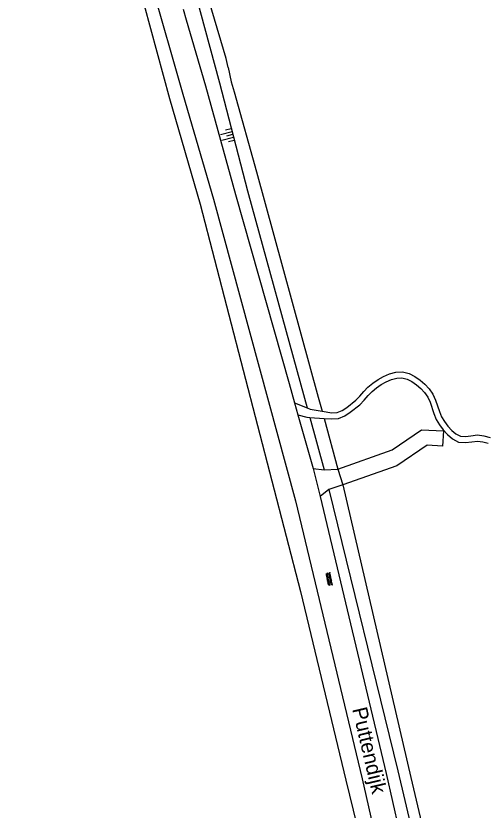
# Model space of a CAD drawing. Extents: x 124000 to 129000, y 395500 to 397503.
# Drawn here: x 128330.6 to 128408.8, y 395621.8 to 395754.1 of the extents above; entities that cross this region are included whole.
import ezdxf

# ---------------------------------------------------------------- set-up
doc = ezdxf.new("R2010")
doc.units = 0
for name, color, linetype in [('gg-afsc-draadraster', 7, 'Continuous'), ('gg-afsc-hekwerk', 7, 'Continuous'), ('gg-anno-openbare ruimte label', 7, 'Continuous'), ('gg-knt-BGT kruinlijn', 7, 'Continuous'), ('gg-knt-bovenkant onderkant talud', 7, 'Continuous'), ('gg-knt-onverhard', 7, 'Continuous'), ('gg-knt-verharding nz', 7, 'Continuous'), ('gt-symb-overige verharding', 7, 'Continuous'), ('gt-symb-talud symbool', 7, 'Continuous')]:
    doc.layers.add(name, color=color, linetype=linetype)

# ---------------------------------------------------------------- blocks, each defined once
blk = doc.blocks.new('gt0-OVH')
at = {"layer": 'gt-symb-overige verharding'}
for points in [[(-0.97, 0.3), (-0.97, 0.31), (-0.96, 0.32), (-0.97, 0.33), (-0.97, 0.34), (-0.98, 0.35), (-0.99, 0.35), (-1, 0.36), (-1.01, 0.35), (-1.02, 0.35), (-1.03, 0.34), (-1.03, 0.33), (-1.04, 0.32), (-1.03, 0.31), (-1.03, 0.3), (-1.02, 0.29), (-1.01, 0.29), (-1, 0.28), (-0.99, 0.29), (-0.98, 0.29)], [(-0.87, 0.11), (-0.87, 0.12), (-0.86, 0.13), (-0.87, 0.14), (-0.87, 0.15), (-0.88, 0.16), (-0.89, 0.16), (-0.9, 0.16), (-0.91, 0.16), (-0.92, 0.16), (-0.93, 0.15), (-0.93, 0.14), (-0.94, 0.13), (-0.93, 0.12), (-0.93, 0.11), (-0.92, 0.1), (-0.91, 0.09), (-0.9, 0.09), (-0.89, 0.09), (-0.88, 0.1)], [(-0.77, 0.3), (-0.77, 0.31), (-0.76, 0.32), (-0.77, 0.33), (-0.77, 0.34), (-0.78, 0.35), (-0.79, 0.35), (-0.8, 0.36), (-0.81, 0.35), (-0.82, 0.35), (-0.83, 0.34), (-0.83, 0.33), (-0.84, 0.32), (-0.83, 0.31), (-0.83, 0.3), (-0.82, 0.29), (-0.81, 0.29), (-0.8, 0.28), (-0.79, 0.29), (-0.78, 0.29)], [(-0.67, 0.11), (-0.67, 0.12), (-0.66, 0.13), (-0.67, 0.14), (-0.67, 0.15), (-0.68, 0.16), (-0.69, 0.16), (-0.7, 0.16), (-0.71, 0.16), (-0.72, 0.16), (-0.73, 0.15), (-0.73, 0.14), (-0.74, 0.13), (-0.73, 0.12), (-0.73, 0.11), (-0.72, 0.1), (-0.71, 0.09), (-0.7, 0.09), (-0.69, 0.09), (-0.68, 0.1)], [(-0.57, 0.3), (-0.57, 0.31), (-0.56, 0.32), (-0.57, 0.33), (-0.57, 0.34), (-0.58, 0.35), (-0.59, 0.35), (-0.6, 0.36), (-0.61, 0.35), (-0.62, 0.35), (-0.63, 0.34), (-0.63, 0.33), (-0.64, 0.32), (-0.63, 0.31), (-0.63, 0.3), (-0.62, 0.29), (-0.61, 0.29), (-0.6, 0.28), (-0.59, 0.29), (-0.58, 0.29)], [(-0.47, 0.11), (-0.47, 0.12), (-0.46, 0.13), (-0.47, 0.14), (-0.47, 0.15), (-0.48, 0.16), (-0.49, 0.16), (-0.5, 0.16), (-0.51, 0.16), (-0.52, 0.16), (-0.53, 0.15), (-0.53, 0.14), (-0.54, 0.13), (-0.53, 0.12), (-0.53, 0.11), (-0.52, 0.1), (-0.51, 0.09), (-0.5, 0.09), (-0.49, 0.09), (-0.48, 0.1)], [(-0.37, 0.3), (-0.37, 0.31), (-0.36, 0.32), (-0.37, 0.33), (-0.37, 0.34), (-0.38, 0.35), (-0.39, 0.35), (-0.4, 0.36), (-0.41, 0.35), (-0.42, 0.35), (-0.43, 0.34), (-0.43, 0.33), (-0.44, 0.32), (-0.43, 0.31), (-0.43, 0.3), (-0.42, 0.29), (-0.41, 0.29), (-0.4, 0.28), (-0.39, 0.29), (-0.38, 0.29)], [(-0.27, 0.11), (-0.27, 0.12), (-0.26, 0.13), (-0.27, 0.14), (-0.27, 0.15), (-0.28, 0.16), (-0.29, 0.16), (-0.3, 0.16), (-0.31, 0.16), (-0.32, 0.16), (-0.33, 0.15), (-0.33, 0.14), (-0.34, 0.13), (-0.33, 0.12), (-0.33, 0.11), (-0.32, 0.1), (-0.31, 0.09), (-0.3, 0.09), (-0.29, 0.09), (-0.28, 0.1)], [(-0.17, 0.3), (-0.17, 0.31), (-0.16, 0.32), (-0.17, 0.33), (-0.17, 0.34), (-0.18, 0.35), (-0.19, 0.35), (-0.2, 0.36), (-0.21, 0.35), (-0.22, 0.35), (-0.23, 0.34), (-0.23, 0.33), (-0.24, 0.32), (-0.23, 0.31), (-0.23, 0.3), (-0.22, 0.29), (-0.21, 0.29), (-0.2, 0.28), (-0.19, 0.29), (-0.18, 0.29)], [(-0.07, 0.11), (-0.07, 0.12), (-0.06, 0.13), (-0.07, 0.14), (-0.07, 0.15), (-0.08, 0.16), (-0.09, 0.16), (-0.1, 0.16), (-0.11, 0.16), (-0.12, 0.16), (-0.13, 0.15), (-0.13, 0.14), (-0.14, 0.13), (-0.13, 0.12), (-0.13, 0.11), (-0.12, 0.1), (-0.11, 0.09), (-0.1, 0.09), (-0.09, 0.09), (-0.08, 0.1)], [(0.03, 0.3), (0.03, 0.31), (0.04, 0.32), (0.03, 0.33), (0.03, 0.34), (0.02, 0.35), (0.01, 0.35), (0, 0.36), (-0.01, 0.35), (-0.02, 0.35), (-0.03, 0.34), (-0.03, 0.33), (-0.04, 0.32), (-0.03, 0.31), (-0.03, 0.3), (-0.02, 0.29), (-0.01, 0.29), (0, 0.28), (0.01, 0.29), (0.02, 0.29)], [(0.13, 0.11), (0.13, 0.12), (0.14, 0.13), (0.13, 0.14), (0.13, 0.15), (0.12, 0.16), (0.11, 0.16), (0.1, 0.16), (0.09, 0.16), (0.08, 0.16), (0.07, 0.15), (0.07, 0.14), (0.06, 0.13), (0.07, 0.12), (0.07, 0.11), (0.08, 0.1), (0.09, 0.09), (0.1, 0.09), (0.11, 0.09), (0.12, 0.1)], [(0.23, 0.3), (0.23, 0.31), (0.24, 0.32), (0.23, 0.33), (0.23, 0.34), (0.22, 0.35), (0.21, 0.35), (0.2, 0.36), (0.19, 0.35), (0.18, 0.35), (0.17, 0.34), (0.17, 0.33), (0.16, 0.32), (0.17, 0.31), (0.17, 0.3), (0.18, 0.29), (0.19, 0.29), (0.2, 0.28), (0.21, 0.29), (0.22, 0.29)], [(0.33, 0.11), (0.33, 0.12), (0.34, 0.13), (0.33, 0.14), (0.33, 0.15), (0.32, 0.16), (0.31, 0.16), (0.3, 0.16), (0.29, 0.16), (0.28, 0.16), (0.27, 0.15), (0.27, 0.14), (0.26, 0.13), (0.27, 0.12), (0.27, 0.11), (0.28, 0.1), (0.29, 0.09), (0.3, 0.09), (0.31, 0.09), (0.32, 0.1)], [(0.43, 0.3), (0.43, 0.31), (0.44, 0.32), (0.43, 0.33), (0.43, 0.34), (0.42, 0.35), (0.41, 0.35), (0.4, 0.36), (0.39, 0.35), (0.38, 0.35), (0.37, 0.34), (0.37, 0.33), (0.36, 0.32), (0.37, 0.31), (0.37, 0.3), (0.38, 0.29), (0.39, 0.29), (0.4, 0.28), (0.41, 0.29), (0.42, 0.29)], [(0.53, 0.11), (0.53, 0.12), (0.54, 0.13), (0.53, 0.14), (0.53, 0.15), (0.52, 0.16), (0.51, 0.16), (0.5, 0.16), (0.49, 0.16), (0.48, 0.16), (0.47, 0.15), (0.47, 0.14), (0.46, 0.13), (0.47, 0.12), (0.47, 0.11), (0.48, 0.1), (0.49, 0.09), (0.5, 0.09), (0.51, 0.09), (0.52, 0.1)], [(0.63, 0.3), (0.63, 0.31), (0.64, 0.32), (0.63, 0.33), (0.63, 0.34), (0.62, 0.35), (0.61, 0.35), (0.6, 0.36), (0.59, 0.35), (0.58, 0.35), (0.57, 0.34), (0.57, 0.33), (0.56, 0.32), (0.57, 0.31), (0.57, 0.3), (0.58, 0.29), (0.59, 0.29), (0.6, 0.28), (0.61, 0.29), (0.62, 0.29)], [(0.73, 0.11), (0.73, 0.12), (0.74, 0.13), (0.73, 0.14), (0.73, 0.15), (0.72, 0.16), (0.71, 0.16), (0.7, 0.16), (0.69, 0.16), (0.68, 0.16), (0.67, 0.15), (0.67, 0.14), (0.66, 0.13), (0.67, 0.12), (0.67, 0.11), (0.68, 0.1), (0.69, 0.09), (0.7, 0.09), (0.71, 0.09), (0.72, 0.1)], [(0.83, 0.3), (0.83, 0.31), (0.84, 0.32), (0.83, 0.33), (0.83, 0.34), (0.82, 0.35), (0.81, 0.35), (0.8, 0.36), (0.79, 0.35), (0.78, 0.35), (0.77, 0.34), (0.77, 0.33), (0.76, 0.32), (0.77, 0.31), (0.77, 0.3), (0.78, 0.29), (0.79, 0.29), (0.8, 0.28), (0.81, 0.29), (0.82, 0.29)], [(0.93, 0.11), (0.93, 0.12), (0.94, 0.13), (0.93, 0.14), (0.93, 0.15), (0.92, 0.16), (0.91, 0.16), (0.9, 0.16), (0.89, 0.16), (0.88, 0.16), (0.87, 0.15), (0.87, 0.14), (0.86, 0.13), (0.87, 0.12), (0.87, 0.11), (0.88, 0.1), (0.89, 0.09), (0.9, 0.09), (0.91, 0.09), (0.92, 0.1)], [(1.03, 0.3), (1.03, 0.31), (1.04, 0.32), (1.03, 0.33), (1.03, 0.34), (1.02, 0.35), (1.01, 0.35), (1, 0.36), (0.99, 0.35), (0.98, 0.35), (0.97, 0.34), (0.97, 0.33), (0.96, 0.32), (0.97, 0.31), (0.97, 0.3), (0.98, 0.29), (0.99, 0.29), (1, 0.28), (1.01, 0.29), (1.02, 0.29)], [(-0.97, -0.14), (-0.97, -0.13), (-0.96, -0.12), (-0.97, -0.11), (-0.97, -0.1), (-0.98, -0.09), (-0.99, -0.09), (-1, -0.08), (-1.01, -0.09), (-1.02, -0.09), (-1.03, -0.1), (-1.03, -0.11), (-1.04, -0.12), (-1.03, -0.13), (-1.03, -0.14), (-1.02, -0.15), (-1.01, -0.15), (-1, -0.16), (-0.99, -0.15), (-0.98, -0.15)], [(-0.87, -0.33), (-0.87, -0.32), (-0.86, -0.31), (-0.87, -0.3), (-0.87, -0.29), (-0.88, -0.28), (-0.89, -0.28), (-0.9, -0.28), (-0.91, -0.28), (-0.92, -0.28), (-0.93, -0.29), (-0.93, -0.3), (-0.94, -0.31), (-0.93, -0.32), (-0.93, -0.33), (-0.92, -0.34), (-0.91, -0.35), (-0.9, -0.35), (-0.89, -0.35), (-0.88, -0.34)], [(-0.77, -0.14), (-0.77, -0.13), (-0.76, -0.12), (-0.77, -0.11), (-0.77, -0.1), (-0.78, -0.09), (-0.79, -0.09), (-0.8, -0.08), (-0.81, -0.09), (-0.82, -0.09), (-0.83, -0.1), (-0.83, -0.11), (-0.84, -0.12), (-0.83, -0.13), (-0.83, -0.14), (-0.82, -0.15), (-0.81, -0.15), (-0.8, -0.16), (-0.79, -0.15), (-0.78, -0.15)], [(-0.67, -0.33), (-0.67, -0.32), (-0.66, -0.31), (-0.67, -0.3), (-0.67, -0.29), (-0.68, -0.28), (-0.69, -0.28), (-0.7, -0.28), (-0.71, -0.28), (-0.72, -0.28), (-0.73, -0.29), (-0.73, -0.3), (-0.74, -0.31), (-0.73, -0.32), (-0.73, -0.33), (-0.72, -0.34), (-0.71, -0.35), (-0.7, -0.35), (-0.69, -0.35), (-0.68, -0.34)], [(-0.57, -0.14), (-0.57, -0.13), (-0.56, -0.12), (-0.57, -0.11), (-0.57, -0.1), (-0.58, -0.09), (-0.59, -0.09), (-0.6, -0.08), (-0.61, -0.09), (-0.62, -0.09), (-0.63, -0.1), (-0.63, -0.11), (-0.64, -0.12), (-0.63, -0.13), (-0.63, -0.14), (-0.62, -0.15), (-0.61, -0.15), (-0.6, -0.16), (-0.59, -0.15), (-0.58, -0.15)], [(-0.47, -0.33), (-0.47, -0.32), (-0.46, -0.31), (-0.47, -0.3), (-0.47, -0.29), (-0.48, -0.28), (-0.49, -0.28), (-0.5, -0.28), (-0.51, -0.28), (-0.52, -0.28), (-0.53, -0.29), (-0.53, -0.3), (-0.54, -0.31), (-0.53, -0.32), (-0.53, -0.33), (-0.52, -0.34), (-0.51, -0.35), (-0.5, -0.35), (-0.49, -0.35), (-0.48, -0.34)], [(-0.37, -0.14), (-0.37, -0.13), (-0.36, -0.12), (-0.37, -0.11), (-0.37, -0.1), (-0.38, -0.09), (-0.39, -0.09), (-0.4, -0.08), (-0.41, -0.09), (-0.42, -0.09), (-0.43, -0.1), (-0.43, -0.11), (-0.44, -0.12), (-0.43, -0.13), (-0.43, -0.14), (-0.42, -0.15), (-0.41, -0.15), (-0.4, -0.16), (-0.39, -0.15), (-0.38, -0.15)], [(-0.27, -0.33), (-0.27, -0.32), (-0.26, -0.31), (-0.27, -0.3), (-0.27, -0.29), (-0.28, -0.28), (-0.29, -0.28), (-0.3, -0.28), (-0.31, -0.28), (-0.32, -0.28), (-0.33, -0.29), (-0.33, -0.3), (-0.34, -0.31), (-0.33, -0.32), (-0.33, -0.33), (-0.32, -0.34), (-0.31, -0.35), (-0.3, -0.35), (-0.29, -0.35), (-0.28, -0.34)], [(-0.17, -0.14), (-0.17, -0.13), (-0.16, -0.12), (-0.17, -0.11), (-0.17, -0.1), (-0.18, -0.09), (-0.19, -0.09), (-0.2, -0.08), (-0.21, -0.09), (-0.22, -0.09), (-0.23, -0.1), (-0.23, -0.11), (-0.24, -0.12), (-0.23, -0.13), (-0.23, -0.14), (-0.22, -0.15), (-0.21, -0.15), (-0.2, -0.16), (-0.19, -0.15), (-0.18, -0.15)], [(-0.07, -0.33), (-0.07, -0.32), (-0.06, -0.31), (-0.07, -0.3), (-0.07, -0.29), (-0.08, -0.28), (-0.09, -0.28), (-0.1, -0.28), (-0.11, -0.28), (-0.12, -0.28), (-0.13, -0.29), (-0.13, -0.3), (-0.14, -0.31), (-0.13, -0.32), (-0.13, -0.33), (-0.12, -0.34), (-0.11, -0.35), (-0.1, -0.35), (-0.09, -0.35), (-0.08, -0.34)], [(0.03, -0.14), (0.03, -0.13), (0.04, -0.12), (0.03, -0.11), (0.03, -0.1), (0.02, -0.09), (0.01, -0.09), (0, -0.08), (-0.01, -0.09), (-0.02, -0.09), (-0.03, -0.1), (-0.03, -0.11), (-0.04, -0.12), (-0.03, -0.13), (-0.03, -0.14), (-0.02, -0.15), (-0.01, -0.15), (0, -0.16), (0.01, -0.15), (0.02, -0.15)], [(0.13, -0.33), (0.13, -0.32), (0.14, -0.31), (0.13, -0.3), (0.13, -0.29), (0.12, -0.28), (0.11, -0.28), (0.1, -0.28), (0.09, -0.28), (0.08, -0.28), (0.07, -0.29), (0.07, -0.3), (0.06, -0.31), (0.07, -0.32), (0.07, -0.33), (0.08, -0.34), (0.09, -0.35), (0.1, -0.35), (0.11, -0.35), (0.12, -0.34)], [(0.23, -0.14), (0.23, -0.13), (0.24, -0.12), (0.23, -0.11), (0.23, -0.1), (0.22, -0.09), (0.21, -0.09), (0.2, -0.08), (0.19, -0.09), (0.18, -0.09), (0.17, -0.1), (0.17, -0.11), (0.16, -0.12), (0.17, -0.13), (0.17, -0.14), (0.18, -0.15), (0.19, -0.15), (0.2, -0.16), (0.21, -0.15), (0.22, -0.15)], [(0.33, -0.33), (0.33, -0.32), (0.34, -0.31), (0.33, -0.3), (0.33, -0.29), (0.32, -0.28), (0.31, -0.28), (0.3, -0.28), (0.29, -0.28), (0.28, -0.28), (0.27, -0.29), (0.27, -0.3), (0.26, -0.31), (0.27, -0.32), (0.27, -0.33), (0.28, -0.34), (0.29, -0.35), (0.3, -0.35), (0.31, -0.35), (0.32, -0.34)], [(0.43, -0.14), (0.43, -0.13), (0.44, -0.12), (0.43, -0.11), (0.43, -0.1), (0.42, -0.09), (0.41, -0.09), (0.4, -0.08), (0.39, -0.09), (0.38, -0.09), (0.37, -0.1), (0.37, -0.11), (0.36, -0.12), (0.37, -0.13), (0.37, -0.14), (0.38, -0.15), (0.39, -0.15), (0.4, -0.16), (0.41, -0.15), (0.42, -0.15)], [(0.53, -0.33), (0.53, -0.32), (0.54, -0.31), (0.53, -0.3), (0.53, -0.29), (0.52, -0.28), (0.51, -0.28), (0.5, -0.28), (0.49, -0.28), (0.48, -0.28), (0.47, -0.29), (0.47, -0.3), (0.46, -0.31), (0.47, -0.32), (0.47, -0.33), (0.48, -0.34), (0.49, -0.35), (0.5, -0.35), (0.51, -0.35), (0.52, -0.34)], [(0.63, -0.14), (0.63, -0.13), (0.64, -0.12), (0.63, -0.11), (0.63, -0.1), (0.62, -0.09), (0.61, -0.09), (0.6, -0.08), (0.59, -0.09), (0.58, -0.09), (0.57, -0.1), (0.57, -0.11), (0.56, -0.12), (0.57, -0.13), (0.57, -0.14), (0.58, -0.15), (0.59, -0.15), (0.6, -0.16), (0.61, -0.15), (0.62, -0.15)], [(0.73, -0.33), (0.73, -0.32), (0.74, -0.31), (0.73, -0.3), (0.73, -0.29), (0.72, -0.28), (0.71, -0.28), (0.7, -0.28), (0.69, -0.28), (0.68, -0.28), (0.67, -0.29), (0.67, -0.3), (0.66, -0.31), (0.67, -0.32), (0.67, -0.33), (0.68, -0.34), (0.69, -0.35), (0.7, -0.35), (0.71, -0.35), (0.72, -0.34)], [(0.83, -0.14), (0.83, -0.13), (0.84, -0.12), (0.83, -0.11), (0.83, -0.1), (0.82, -0.09), (0.81, -0.09), (0.8, -0.08), (0.79, -0.09), (0.78, -0.09), (0.77, -0.1), (0.77, -0.11), (0.76, -0.12), (0.77, -0.13), (0.77, -0.14), (0.78, -0.15), (0.79, -0.15), (0.8, -0.16), (0.81, -0.15), (0.82, -0.15)], [(0.93, -0.33), (0.93, -0.32), (0.94, -0.31), (0.93, -0.3), (0.93, -0.29), (0.92, -0.28), (0.91, -0.28), (0.9, -0.28), (0.89, -0.28), (0.88, -0.28), (0.87, -0.29), (0.87, -0.3), (0.86, -0.31), (0.87, -0.32), (0.87, -0.33), (0.88, -0.34), (0.89, -0.35), (0.9, -0.35), (0.91, -0.35), (0.92, -0.34)], [(1.03, -0.14), (1.03, -0.13), (1.04, -0.12), (1.03, -0.11), (1.03, -0.1), (1.02, -0.09), (1.01, -0.09), (1, -0.08), (0.99, -0.09), (0.98, -0.09), (0.97, -0.1), (0.97, -0.11), (0.96, -0.12), (0.97, -0.13), (0.97, -0.14), (0.98, -0.15), (0.99, -0.15), (1, -0.16), (1.01, -0.15), (1.02, -0.15)]]:
    blk.add_lwpolyline(points, close=True, dxfattribs=at)
blk = doc.blocks.new('gt0-TALUD_1')
at = {"layer": 'gt-symb-talud symbool'}
for p, q in [((-1, -1), (-1, 0)), ((-0.5, -2), (-0.5, 0)), ((0, -1), (0, 0)), ((0.5, -2), (0.5, 0)), ((1, -1), (1, 0))]:
    blk.add_line(p, q, dxfattribs=at)

msp = doc.modelspace()

# ---------------------------------------------------------------- linework, layer by layer
at = {"layer": 'gg-afsc-draadraster'}
for p, q in [((128370.67, 395728.12), (128380.98, 395690.58)), ((128380.98, 395690.58), (128381.61, 395688.26)), ((128381.94, 395687.07), (128384.26, 395678.62))]:
    msp.add_line(p, q, dxfattribs=at)
for points in [[(128365.63, 395747.02), (128361.32, 395761.69), (128360.05, 395766.43)], [(128349.89, 395763.75), (128356.18, 395740.38), (128361.31, 395722.78), (128378.03, 395658.21), (128385.6, 395626.8), (128391.57, 395602.24)], [(128365.96, 395745.54), (128366.47, 395743.13), (128366.98, 395741.44)], [(128385.05, 395675.98), (128396.41, 395627.27), (128404.69, 395592.09), (128406.7, 395584.12), (128408.91, 395576.14), (128412.93, 395566.45), (128425.76, 395540.29), (128443.8, 395506.21), (128447, 395500)]]:
    msp.add_lwpolyline(points, dxfattribs=at)
at = {"layer": 'gg-afsc-hekwerk'}
for p, q in [((128365.96, 395745.54), (128365.63, 395747.02)), ((128384.26, 395678.62), (128385.05, 395675.98))]:
    msp.add_line(p, q, dxfattribs=at)
at = {"layer": 'gg-knt-BGT kruinlijn'}
for p, q in [((128378.68, 395690.44), (128379.13, 395688.81)), ((128379.56, 395687.22), (128381.96, 395678.5))]:
    msp.add_line(p, q, dxfattribs=at)
for points in [[(128359.71, 395760.87), (128364.52, 395742.99), (128369.2, 395724.97), (128378.68, 395690.44)], [(128382.76, 395675.24), (128394.22, 395628.35), (128401.97, 395595.65), (128403.34, 395588.24), (128404.98, 395581.87), (128407.3, 395576.02), (128411.53, 395565.52), (128425.04, 395537.99), (128441.12, 395506.89), (128444.74, 395500)]]:
    msp.add_lwpolyline(points, dxfattribs=at)
at = {"layer": 'gg-knt-bovenkant onderkant talud'}
msp.add_line((128366.98, 395741.44), (128370.67, 395728.12), dxfattribs=at)
at = {"layer": 'gg-knt-onverhard'}
for p, q in [((128358.48, 395755.21), (128359, 395753.44)), ((128376.12, 395692.88), (128376.58, 395691.25)), ((128376.58, 395691.25), (128377.03, 395689.65)), ((128377.03, 395689.65), (128377.6, 395687.64)), ((128377.03, 395689.65), (128379.13, 395688.81)), ((128377.6, 395687.64), (128380.12, 395678.73)), ((128379.56, 395687.22), (128381.94, 395687.07)), ((128380.12, 395678.73), (128381.96, 395678.5)), ((128381.96, 395678.5), (128384.26, 395678.62)), ((128385.05, 395675.98), (128382.76, 395675.24)), ((128382.76, 395675.24), (128381.3, 395674.06))]:
    msp.add_line(p, q, dxfattribs=at)
for points in [[(128330.6, 395842.98), (128332.48, 395835.66), (128345.43, 395788.55), (128353.12, 395759.58), (128358.41, 395741.09), (128363.5, 395723.6), (128377.2, 395673.34), (128388.28, 395627.03), (128393.44, 395604.23)], [(128359, 395753.44), (128362.18, 395742.44), (128367.22, 395724.34), (128376.12, 395692.88)], [(128381.61, 395688.26), (128383.23, 395687.98), (128384.12, 395688.06), (128384.94, 395688.39), (128385.72, 395688.9), (128387.25, 395690.09), (128387.91, 395690.78), (128388.56, 395691.53), (128389.27, 395692.29), (128390.09, 395692.96), (128390.95, 395693.55), (128391.86, 395694.06), (128392.84, 395694.49), (128393.89, 395694.77), (128395.01, 395694.83), (128396.11, 395694.57), (128397.09, 395694.07), (128397.96, 395693.45), (128398.74, 395692.76), (128399.48, 395691.99), (128400.09, 395691.1), (128400.54, 395690.13), (128401.18, 395688.22), (128401.53, 395687.35), (128402.01, 395686.55), (128402.59, 395685.79), (128403.22, 395685.08), (128403.91, 395684.49), (128404.66, 395684.1), (128405.5, 395684.04), (128406.43, 395684.18), (128407.5, 395684.31), (128408.58, 395684.16), (128409.6, 395683.89)], [(128381.94, 395687.07), (128383.27, 395686.98), (128384.36, 395687.07), (128385.4, 395687.5), (128386.3, 395688.08), (128387.92, 395689.35), (128388.65, 395690.1), (128389.3, 395690.86), (128389.96, 395691.56), (128390.69, 395692.16), (128391.48, 395692.7), (128392.31, 395693.16), (128393.17, 395693.54), (128394.05, 395693.78), (128394.92, 395693.82), (128395.77, 395693.62), (128396.58, 395693.21), (128397.34, 395692.67), (128398.05, 395692.04), (128398.7, 395691.36), (128399.22, 395690.61), (128399.61, 395689.76), (128400.24, 395687.88), (128400.63, 395686.9), (128401.18, 395685.98), (128401.82, 395685.15), (128402.52, 395684.36), (128403.35, 395683.66), (128404.37, 395683.12), (128405.53, 395683.03), (128406.57, 395683.19), (128407.49, 395683.3), (128408.39, 395683.17), (128409.31, 395682.93)], [(128379.13, 395688.81), (128379.62, 395688.61), (128381.61, 395688.26)], [(128377.6, 395687.64), (128379.1, 395687.25), (128379.56, 395687.22)], [(128384.26, 395678.62), (128393.27, 395681.82), (128398.17, 395685.19), (128401.84, 395684.99), (128401.7, 395682.44), (128399.15, 395682.59), (128394.09, 395679.17), (128385.05, 395675.98)], [(128381.3, 395674.06), (128392.31, 395627.91), (128399.69, 395595.25), (128401.81, 395587.73), (128403.39, 395581.27), (128405.44, 395575.75), (128410.54, 395564.87), (128423.89, 395537.44), (128440.01, 395506.38), (128443.29, 395500)]]:
    msp.add_lwpolyline(points, dxfattribs=at)
at = {"layer": 'gg-knt-verharding nz'}
msp.add_line((128380.12, 395678.73), (128381.3, 395674.06), dxfattribs=at)

# ---------------------------------------------------------------- block references
at = {"layer": 'gt-symb-overige verharding', "rotation": -78.52151796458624}
msp.add_blockref('gt0-OVH', (128382.79, 395660.3), dxfattribs=at)
at = {"layer": 'gt-symb-talud symbool', "xscale": 1.000312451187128, "yscale": 1.0003124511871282, "rotation": -75.1718914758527}
msp.add_blockref('gt0-TALUD_1', (128366.74, 395734.4), dxfattribs=at)

# ---------------------------------------------------------------- texts
at = {"layer": 'gg-anno-openbare ruimte label'}
msp.add_text('Puttendijk', height=2.5, rotation=283.2, dxfattribs=at).set_placement((128386.62, 395638.66))

doc.saveas('drawing.dxf')
